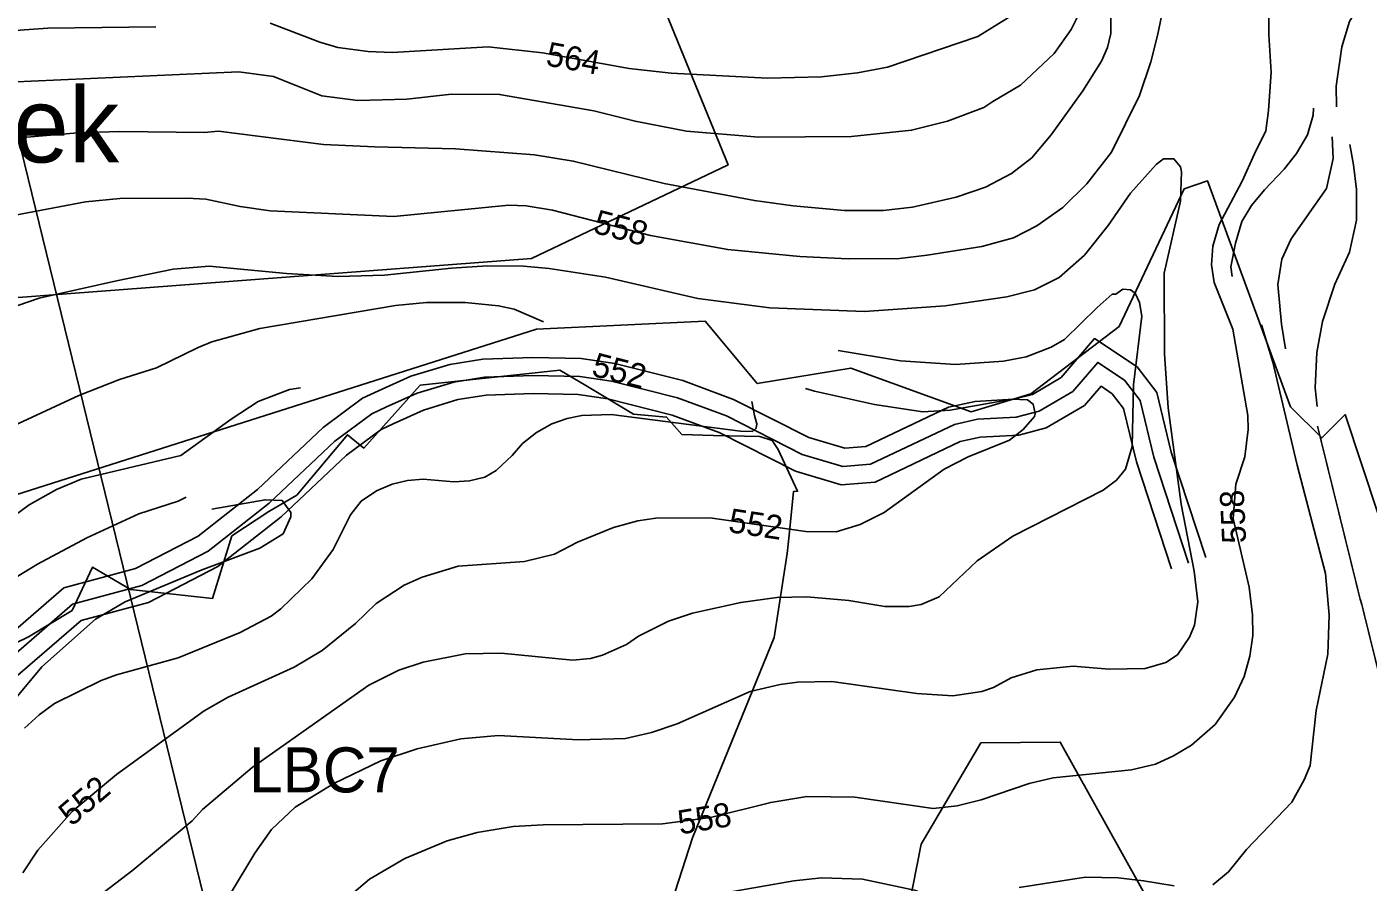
# Model space of a CAD drawing. Extents: x -709418 to -703832, y -1161719 to -1157826.
# Drawn here: x -707014.5 to -706568.2, y -1158772.6 to -1158487.9 of the extents above; entities that cross this region are included whole.
import ezdxf

# ---------------------------------------------------------------- set-up
doc = ezdxf.new("R2010")
doc.units = 0
for name, color, linetype in [('103_hranice KÚ', 7, 'Continuous'), ('104_název KÚ', 7, 'Continuous'), ('120_vrstevnice hlavní', 7, 'Continuous'), ('121_vrstevnice hlavní_popis', 7, 'Continuous'), ('122_vrstevnice základní', 7, 'Continuous'), ('501_vodní tok', 7, 'Continuous'), ('514 odvodnění - LPIS', 7, 'Continuous'), ('609_LBC_stav', 7, 'Continuous'), ('610_LBC_stav_popis', 7, 'Continuous'), ('723_radioreléová trasa_UAP', 7, 'Continuous'), ('735_OP sítí TI', 7, 'Continuous')]:
    doc.layers.add(name, color=color, linetype=linetype)

msp = doc.modelspace()

# ---------------------------------------------------------------- linework, layer by layer
at = {"layer": '103_hranice KÚ'}
msp.add_lwpolyline([(-706798.8, -1158775.71), (-706792.98, -1158757.78), (-706765.83, -1158691.13), (-706761.49, -1158663.2), (-706760.89, -1158657.03), (-706759.47, -1158642.55), (-706758.03, -1158642.46), (-706764.53, -1158628.58), (-706766.51, -1158625.51), (-706770.62, -1158624.28), (-706786.02, -1158623.88), (-706796.57, -1158623.6), (-706801.65, -1158617.78), (-706812.63, -1158616.78), (-706828.56, -1158607.24), (-706837.14, -1158602.11), (-706883.7, -1158607.17), (-706902.42, -1158628.07), (-706907.88, -1158623.65), (-706924.72, -1158643.76), (-706934.01, -1158649.17), (-706946.35, -1158657.33), (-706952.72, -1158678.12), (-706980.08, -1158675.2), (-706992.7, -1158667.76), (-706999.5, -1158682.11), (-707013.93, -1158690.96), (-707030.94, -1158699.07)], dxfattribs=at)
at = {"layer": '120_vrstevnice hlavní'}
for points in [[(-707031.56, -1158525.99), (-706997.56, -1158523.14), (-706983.56, -1158522.71), (-706955.56, -1158522.99), (-706950.7, -1158522.56), (-706915.84, -1158526.99), (-706898.7, -1158527.85), (-706871.84, -1158528.42), (-706845.56, -1158530.42), (-706832.7, -1158532.56), (-706802.41, -1158539.99), (-706772.41, -1158545.71), (-706759.55, -1158547.42), (-706742.41, -1158548.99), (-706729.55, -1158548.99), (-706719.84, -1158547.85), (-706705.26, -1158544.56), (-706695.55, -1158541.28), (-706686.83, -1158536.71), (-706680.12, -1158531.42), (-706673.69, -1158523.85), (-706663.12, -1158509.13), (-706656.97, -1158499.28), (-706654.97, -1158494.71), (-706653.83, -1158490.13), (-706653.83, -1158481.13)], [(-706586.35, -1158514.94), (-706586.53, -1158517.3), (-706588.42, -1158523.85), (-706592.02, -1158530.06), (-706596.15, -1158535.24), (-706602.68, -1158542.15), (-706606.98, -1158547.33), (-706610.24, -1158552.69), (-706612.32, -1158559.86), (-706613.85, -1158567.79), (-706613.47, -1158570.99)], [(-706603.68, -1158587.01), (-706599.95, -1158599.51), (-706591.77, -1158633.8)], [(-706773.29, -1158612.57), (-706772.36, -1158617.22), (-706771.62, -1158620.01), (-706771.8, -1158621.5), (-706773.1, -1158622.61), (-706777.01, -1158622.43), (-706820.12, -1158616.85), (-706829.84, -1158617.28), (-706834.7, -1158618.28), (-706839.84, -1158620), (-706844.98, -1158622.85), (-706849.56, -1158626.57), (-706852.98, -1158630.57), (-706858.41, -1158635.57), (-706862.13, -1158637.71), (-706867.27, -1158639), (-706872.41, -1158639.28), (-706882.7, -1158638.43), (-706887.84, -1158638.85), (-706892.99, -1158640.14), (-706898.13, -1158642.28), (-706903.27, -1158645.71), (-706906.84, -1158650.28), (-706912.56, -1158661.86), (-706919.7, -1158671.57), (-706929.99, -1158681.57), (-706933.27, -1158684), (-706943.56, -1158689.43), (-706964.13, -1158697.86), (-706984.71, -1158703.57), (-706989.85, -1158705.43), (-707005.28, -1158713.14), (-707010.42, -1158716.86), (-707015.28, -1158721.29)], [(-706591.77, -1158633.8), (-706582.41, -1158669.78), (-706581.17, -1158683.74), (-706581.66, -1158696.67), (-706585.44, -1158715.44), (-706587.47, -1158733.72), (-706589.52, -1158738.55), (-706593.64, -1158745.97), (-706608.66, -1158761.69), (-706614.67, -1158769.11), (-706619.83, -1158773.43)], [(-707030.99, -1158678.86), (-707010.99, -1158666.71), (-706994.56, -1158658), (-706977.28, -1158650), (-706964.13, -1158645.71), (-706961.49, -1158644.47)], [(-706718.12, -1158775.43), (-706736.41, -1158771.57), (-706750.12, -1158771.15), (-706759.27, -1158772.15), (-706782.12, -1158776.15)], [(-706632.76, -1158773.81), (-706642.94, -1158772.11), (-706651.38, -1158771.09), (-706662.27, -1158770.89), (-706684.33, -1158774.39)]]:
    msp.add_lwpolyline(points, dxfattribs=at)
at = {"layer": '122_vrstevnice základní'}
for points in [[(-706544.07, -1158465.52), (-706554.74, -1158468.81), (-706564.54, -1158473.31), (-706569.97, -1158478.66), (-706574.43, -1158486.07), (-706576.99, -1158494.52), (-706578.86, -1158507.61), (-706578.78, -1158514.52)], [(-706599.71, -1158473.81), (-706601.24, -1158482.78), (-706601.23, -1158490.54), (-706600.51, -1158502.96), (-706601.34, -1158515.72), (-706602.19, -1158522.45), (-706606.01, -1158530.14), (-706610.12, -1158539.29), (-706617.78, -1158553.64), (-706619.83, -1158560.89), (-706620.34, -1158567.1), (-706619.46, -1158572.97)], [(-707032.99, -1158506.85), (-706943.99, -1158502.85), (-706932.42, -1158504.42), (-706916.42, -1158510.85), (-706904.42, -1158512.42), (-706888.13, -1158511.99), (-706873.27, -1158510.28), (-706857.23, -1158510.37), (-706825.84, -1158515.85), (-706812.12, -1158519.28), (-706794.98, -1158522.56), (-706770.98, -1158524.56), (-706740.12, -1158524.42), (-706720.12, -1158522.28), (-706708.12, -1158519.28), (-706696.12, -1158514.71), (-706693.12, -1158512.71), (-706683.83, -1158507.28), (-706672.69, -1158496.71), (-706666.97, -1158488.71), (-706662.4, -1158479.42)], [(-706971.56, -1158487.85), (-707007.56, -1158488.28), (-707041.57, -1158490.7), (-707073.57, -1158491.99), (-707109.57, -1158491.99), (-707123.57, -1158490.42), (-707133.57, -1158488.56), (-707148.43, -1158484.13)], [(-707020.71, -1158550.99), (-706994.99, -1158546.14), (-706983.56, -1158544.99), (-706961.28, -1158544.85), (-706954.99, -1158545.28), (-706943.56, -1158547.71), (-706933.56, -1158549.14), (-706892.42, -1158550.99), (-706854.13, -1158547.28), (-706848.41, -1158547.42), (-706839.56, -1158548.85), (-706806.98, -1158557.28), (-706781.27, -1158561.99), (-706757.27, -1158564.28), (-706741.26, -1158565.14), (-706724.12, -1158564.99), (-706714.98, -1158563.85), (-706696.69, -1158560.99), (-706686.26, -1158558.14), (-706678.4, -1158554.14), (-706669.83, -1158547.99), (-706661.83, -1158540.14), (-706653.55, -1158529.56), (-706644.25, -1158510.77), (-706640.48, -1158499.55), (-706638.26, -1158490.75), (-706636.38, -1158481.77)], [(-706686.41, -1158483.85), (-706698.12, -1158491.13), (-706728.12, -1158501.28), (-706738.12, -1158503.13), (-706750.12, -1158504.56), (-706768.12, -1158504.99), (-706800.12, -1158503.28), (-706814.12, -1158501.71), (-706842.98, -1158496.56), (-706860.98, -1158494.56), (-706892.99, -1158496.42), (-706900.99, -1158496.13), (-706910.99, -1158494.71), (-706916.99, -1158492.99), (-706933.56, -1158486.7)], [(-706595.66, -1158595.01), (-706597.03, -1158586.85), (-706598.26, -1158573.59), (-706596.9, -1158565.15), (-706593.82, -1158558.42), (-706582.04, -1158541.71), (-706579.82, -1158531.71), (-706580.22, -1158524.43)], [(-706574.26, -1158526.99), (-706573.09, -1158533.79), (-706572.04, -1158542.06), (-706572.02, -1158552.22), (-706574.35, -1158562.9), (-706579.33, -1158573.54), (-706583.43, -1158585.94), (-706585.3, -1158596.28)], [(-706946.85, -1158776.57), (-706938.7, -1158762.86), (-706933.13, -1158755), (-706925.27, -1158747.57), (-706912.42, -1158739.72), (-706896.7, -1158732.15), (-706884.7, -1158728.15), (-706870.13, -1158724.86), (-706857.56, -1158723.72), (-706830.98, -1158725.14), (-706815.27, -1158724.72), (-706806.7, -1158722.72), (-706798.12, -1158719.86), (-706773.84, -1158709.14), (-706763.84, -1158706.72), (-706758.12, -1158706), (-706746.69, -1158705.72), (-706718.41, -1158709.72), (-706706.41, -1158710.57), (-706696.69, -1158709.14), (-706692.83, -1158707.72), (-706686.98, -1158704.57), (-706678.4, -1158701.86), (-706666.4, -1158700.71), (-706654.4, -1158701.72), (-706642.4, -1158701.43), (-706635.55, -1158699.43), (-706631.69, -1158696.86), (-706627.69, -1158691), (-706625.97, -1158687), (-706624.83, -1158679.29), (-706626.12, -1158669), (-706630.4, -1158646.71), (-706634.69, -1158614.71), (-706635.97, -1158596.71), (-706636.12, -1158569.85), (-706630.69, -1158545.85), (-706630.26, -1158536.14), (-706630.69, -1158534.42), (-706632.83, -1158531.85), (-706636.26, -1158531.85), (-706638.69, -1158533.71), (-706647.26, -1158543.28), (-706654.69, -1158553.99), (-706662.55, -1158563.85)], [(-706662.55, -1158563.85), (-706670.97, -1158571.28), (-706679.26, -1158575.42), (-706688.41, -1158577.71), (-706708.98, -1158580.71), (-706735.84, -1158582.57), (-706767.27, -1158581.42), (-706791.27, -1158578.28), (-706821.99, -1158571.16), (-706840.7, -1158568.28), (-706849.27, -1158567.56), (-706861.27, -1158567.42), (-706873.27, -1158568.14), (-706895.56, -1158570.57), (-706910.99, -1158570.99), (-706928.13, -1158569.99), (-706953.85, -1158567.56), (-706965.85, -1158568.56), (-706984.71, -1158572.42), (-707010.42, -1158578.14), (-707059.85, -1158595.14)], [(-706652.19, -1158576.86), (-706649.84, -1158575.15), (-706647.26, -1158575.42), (-706645.69, -1158576.57), (-706644.26, -1158579.57), (-706643.55, -1158584.14), (-706646.26, -1158607), (-706646.69, -1158627.57), (-706648.97, -1158635.14), (-706651.97, -1158638.71), (-706656.4, -1158642.14), (-706686.41, -1158657.43), (-706698.26, -1158665.57), (-706710.98, -1158677.57), (-706716.98, -1158680.14), (-706720.98, -1158680.86), (-706728.98, -1158680.86), (-706740.98, -1158678.86), (-706754.98, -1158677.57), (-706764.98, -1158677.86), (-706776.98, -1158679.43), (-706792.98, -1158683), (-706800.98, -1158685.71), (-706810.98, -1158690.71), (-706814.98, -1158693.43), (-706822.98, -1158697), (-706826.98, -1158698.14), (-706832.98, -1158698.71), (-706856.7, -1158696.29), (-706868.7, -1158696.57), (-706882.7, -1158699.29), (-706890.7, -1158702), (-706900.7, -1158707), (-706939.56, -1158734.43), (-706956.13, -1158748.43), (-706959.56, -1158752.15), (-706979.28, -1158768.57), (-707016.99, -1158797.43)], [(-706619.46, -1158572.97), (-706613.22, -1158588.45), (-706608.26, -1158617.28), (-706608.11, -1158621.85), (-706609.26, -1158631), (-706612.26, -1158640.14), (-706613.11, -1158651.57), (-706607.83, -1158674.43), (-706606.69, -1158683.57), (-706606.54, -1158690.43), (-706607.54, -1158697.29), (-706609.4, -1158704.14), (-706612.69, -1158711), (-706619.11, -1158720.14), (-706626.97, -1158727), (-706632.97, -1158730.57), (-706638.97, -1158733.29), (-706646.97, -1158735.15), (-706672.97, -1158737.86), (-706680.98, -1158739.72), (-706696.98, -1158745.15), (-706704.98, -1158747.15), (-706712.98, -1158748), (-706738.98, -1158744.29), (-706754.98, -1158744), (-706766.98, -1158746), (-706786.98, -1158751), (-706802.98, -1158753.15), (-706842.7, -1158753.43), (-706852.7, -1158754), (-706864.7, -1158756), (-706874.7, -1158758.86), (-706888.7, -1158764.72), (-706900.56, -1158771.57), (-706914.42, -1158783.29)], [(-707029.85, -1158625.71), (-706997.28, -1158610.57), (-706983.71, -1158605.28), (-706971.42, -1158601.42), (-706957.56, -1158594.57), (-706952.99, -1158592.71), (-706936.99, -1158588.28), (-706891.84, -1158580.57), (-706881.56, -1158579.57), (-706868.7, -1158579.57), (-706857.56, -1158580.71), (-706852.41, -1158581.85), (-706842.63, -1158586.06)], [(-706652.19, -1158576.86), (-706653.33, -1158576.86), (-706658.35, -1158581.33), (-706669.23, -1158591.94), (-706673.7, -1158594.45), (-706681.96, -1158597.75), (-706689.55, -1158599.14), (-706705.55, -1158600.28), (-706723.84, -1158599), (-706744.55, -1158595.57)], [(-706585.2, -1158614.25), (-706585.79, -1158607.99), (-706585.3, -1158596.28)], [(-706923.42, -1158608), (-706927.13, -1158608.57), (-706937.56, -1158612.57), (-706946.56, -1158618.43), (-706963.28, -1158630.57), (-706996.42, -1158638.43), (-707004.71, -1158641.85), (-707013.71, -1158647), (-707026.99, -1158656.57)], [(-706755.43, -1158608.28), (-706752.41, -1158609.14), (-706732.41, -1158613.57), (-706716.41, -1158616), (-706707.26, -1158615.43), (-706686.69, -1158611.85), (-706681.55, -1158612), (-706679.69, -1158613.43), (-706678.98, -1158616.57), (-706679.26, -1158617.57), (-706682.97, -1158621.85), (-706687.55, -1158625.43), (-706701.26, -1158631), (-706709.26, -1158635.14), (-706729.26, -1158649.57), (-706737.26, -1158653.57), (-706745.27, -1158656), (-706755.27, -1158655.85), (-706787.27, -1158651.28), (-706805.27, -1158651.43), (-706811.27, -1158652.28), (-706819.27, -1158654.57), (-706831.27, -1158659.43), (-706838.98, -1158663.43), (-706848.98, -1158665.86), (-706870.98, -1158667.43), (-706882.99, -1158671), (-706888.99, -1158673.71), (-706898.27, -1158679.86), (-706905.13, -1158686.43), (-706916.27, -1158695.43), (-706925.56, -1158701), (-706947.56, -1158711), (-706955.56, -1158715.57), (-706984.71, -1158736.72), (-706999.42, -1158749), (-707010.85, -1158761.86), (-707015.85, -1158769.43)], [(-707050.78, -1158757.61), (-707024.44, -1158718.68), (-707009.56, -1158700.86), (-706991.71, -1158685), (-706981.85, -1158679.29), (-706956.56, -1158668.71), (-706936.99, -1158661.43), (-706929.27, -1158656.57), (-706926.7, -1158651), (-706926.7, -1158649.57), (-706929.56, -1158645.57), (-706935.27, -1158645.28), (-706953, -1158648.39)]]:
    msp.add_lwpolyline(points, dxfattribs=at)
msp.add_open_spline([(-706585.04, -1158620.77), (-706556.55, -1158735.96)], degree=1, dxfattribs=at)
at = {"layer": '501_vodní tok'}
msp.add_lwpolyline([(-706627.93, -1158666.38), (-706639.53, -1158631.06), (-706644.1, -1158612.23), (-706649.23, -1158605.53), (-706658.19, -1158599.59), (-706666.49, -1158609.23), (-706677.62, -1158615.8), (-706685.32, -1158617.79), (-706698.16, -1158618.51), (-706705.87, -1158620.22), (-706733.83, -1158633.48), (-706742.96, -1158634.2), (-706756.52, -1158630.18), (-706781.76, -1158617.36), (-706798.02, -1158611.37), (-706819.99, -1158605.81), (-706830.57, -1158604.3), (-706846.1, -1158603.95), (-706862.22, -1158604.53), (-706872.49, -1158606.09), (-706884.61, -1158609.8), (-706895.08, -1158614.51), (-706899.73, -1158616.65), (-706912, -1158625.78), (-706933.86, -1158646.4), (-706954.23, -1158662.44), (-706976.23, -1158673.8), (-706999.37, -1158680.06), (-707025.87, -1158703.05)], dxfattribs=at)
at = {"layer": '514 odvodnění - LPIS'}
for points in [[(-707008.65, -1157850.62), (-707020.37, -1157868.34), (-707032.18, -1157909.71), (-706983.9, -1157980.47), (-706961.3, -1157988.78), (-706842.86, -1157929.78), (-706777.34, -1157958.78), (-706811.96, -1158080.45), (-706902.81, -1158081.49), (-707093.53, -1158220.83), (-707105.15, -1158353.92), (-707074.8, -1158383.37), (-706961.71, -1158400.07), (-706842.82, -1158382.87), (-706781.21, -1158533.83), (-706846.65, -1158565.03), (-707110.93, -1158585.03), (-707191.51, -1158614.18), (-707310.74, -1158705.87), (-707472.83, -1158919.53), (-707502.65, -1158935.48), (-707489.16, -1159005.71), (-707569.43, -1159066.92)], [(-707091.66, -1159185.61), (-707067.05, -1159100.92), (-707036.31, -1159048.98), (-706995.04, -1159005.45), (-706934.01, -1159011.63), (-706947.99, -1159058.39), (-706922.15, -1159060.93), (-706851.26, -1159022.69), (-706790.89, -1158973.74), (-706747.02, -1158912.58), (-706716.93, -1158759.9), (-706697.06, -1158726.14), (-706670.64, -1158725.93), (-706602.78, -1158847.92), (-706583.04, -1158891.24), (-706552.73, -1158910.18), (-706494.68, -1158910.47), (-706457.47, -1158890.53), (-706273.62, -1158913.9)]]:
    msp.add_lwpolyline(points, dxfattribs=at)
at = {"layer": '609_LBC_stav'}
msp.add_lwpolyline([(-706531.77, -1158749.97), (-706575.85, -1158616.93), (-706583.63, -1158624.71), (-706594, -1158614.34), (-706621.65, -1158539.18), (-706629.43, -1158541.77), (-706651.04, -1158587.56), (-706680.42, -1158610.02), (-706700.3, -1158616.07), (-706740.37, -1158601.43), (-706771.48, -1158606.62), (-706788.77, -1158585.88), (-706844.95, -1158588.47), (-707040.27, -1158650.67)], dxfattribs=at)
at = {"layer": '723_radioreléová trasa_UAP'}
msp.add_lwpolyline([(-707182.2, -1157850.62), (-706271.36, -1161577.76)], dxfattribs=at)
at = {"layer": '735_OP sítí TI'}
for points in [[(-706622.23, -1158664.5), (-706633.76, -1158629.41), (-706638.56, -1158609.59), (-706645.08, -1158601.08), (-706659.28, -1158591.66), (-706670.39, -1158604.57), (-706679.94, -1158610.2), (-706686.25, -1158611.84), (-706698.99, -1158612.54), (-706707.83, -1158614.51), (-706735.4, -1158627.59), (-706742.32, -1158628.13), (-706754.29, -1158624.58), (-706779.36, -1158611.86), (-706796.24, -1158605.64), (-706818.83, -1158599.92), (-706830.07, -1158598.31), (-706846.14, -1158597.95), (-706862.78, -1158598.54), (-706873.82, -1158600.23), (-706886.73, -1158604.18), (-706897.56, -1158609.05), (-706902.81, -1158611.46), (-706915.87, -1158621.18), (-706937.79, -1158641.85), (-706957.49, -1158657.38), (-706978.42, -1158668.18), (-707002.27, -1158674.63), (-707030.16, -1158698.83)], [(-706633.64, -1158668.25), (-706645.31, -1158632.71), (-706649.63, -1158614.87), (-706653.38, -1158609.97), (-706657.09, -1158607.51), (-706662.59, -1158613.9), (-706675.3, -1158621.39), (-706684.4, -1158623.75), (-706697.34, -1158624.47), (-706703.91, -1158625.93), (-706732.25, -1158639.38), (-706743.6, -1158640.27), (-706758.75, -1158635.78), (-706784.16, -1158622.87), (-706799.8, -1158617.11), (-706821.16, -1158611.7), (-706831.06, -1158610.29), (-706846.06, -1158609.96), (-706861.66, -1158610.51), (-706871.15, -1158611.96), (-706882.5, -1158615.43), (-706892.59, -1158619.97), (-706896.66, -1158621.84), (-706908.14, -1158630.39), (-706929.94, -1158650.95), (-706950.97, -1158667.51), (-706974.05, -1158679.43), (-706996.48, -1158685.5), (-707021.58, -1158707.27)]]:
    msp.add_lwpolyline(points, dxfattribs=at)

# ---------------------------------------------------------------- texts
at = {"layer": '104_název KÚ'}
msp.add_text('k. ú. Člunek', height=25, dxfattribs=at).set_placement((-707160.35, -1158533))
at = {"layer": '121_vrstevnice hlavní_popis'}
for s, rotation, p in [('564', 349.6545, (-706842.14, -1158500.66)), ('558', 345.3284, (-706826.45, -1158556.34)), ('552', 345.5394, (-706826.95, -1158603.92)), ('558', 92.7977, (-706608.77, -1158659.65)), ('552', 351.4101, (-706781.38, -1158655.99)), ('552', 40.5822, (-706999.62, -1158754.25)), ('558', 9.5599, (-706797.18, -1158756.74))]:
    msp.add_text(s, height=8, rotation=rotation, dxfattribs=at).set_placement(p)
at = {"layer": '610_LBC_stav_popis'}
msp.add_text('LBC7', height=15, dxfattribs=at).set_placement((-706940.58, -1158742.7))

doc.saveas('drawing.dxf')
